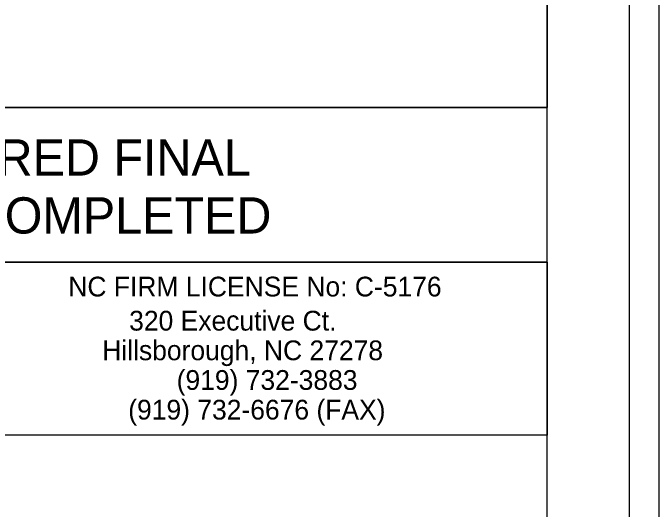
# Model space of a CAD drawing. Extents: x 3025871 to 3026431, y 707165 to 707825.
# Drawn here: x 3026259.92 to 3026274.62, y 707528.52 to 707539.82 of the extents above; entities that cross this region are included whole.
import ezdxf

# ---------------------------------------------------------------- set-up
doc = ezdxf.new("R2010")
doc.units = 0
for name, color, linetype in [('Old_Level_19', 7, 'Continuous'), ('Old_Level_39', 7, 'Continuous'), ('Sheet Cutting Line CELL', 7, 'Continuous'), ('Typical Terminator CELL', 7, 'Continuous'), ('Typical Text ID Circle CELL', 7, 'Continuous')]:
    doc.layers.add(name, color=color, linetype=linetype)

msp = doc.modelspace()

# ---------------------------------------------------------------- linework, layer by layer
at = {"layer": 'Old_Level_19'}
for p, q in [((3026242.065, 707537.671), (3026272.071, 707537.671)), ((3026272.071, 707537.669), (3026272.071, 707534.144)), ((3026272.071, 707534.146), (3026242.065, 707534.146))]:
    msp.add_line(p, q, dxfattribs=at)
at = {"layer": 'Old_Level_39'}
msp.add_lwpolyline([(3026273.948, 707558.686), (3026023.973, 707558.686), (3026023.973, 707400.421), (3026273.948, 707400.421)], close=True, dxfattribs=at)
at = {"layer": 'Sheet Cutting Line CELL'}
for points in [[(3026272.073, 707558.304), (3026047.073, 707558.304), (3026047.073, 707400.804), (3026272.073, 707400.804)], [(3026257.073, 707554.546), (3026272.073, 707554.546), (3026272.073, 707537.671), (3026257.073, 707537.671)]]:
    msp.add_lwpolyline(points, close=True, dxfattribs=at)
at = {"layer": 'Typical Terminator CELL'}
msp.add_lwpolyline([(3026274.623, 707562.054), (3026022.023, 707562.054), (3026022.023, 707397.054), (3026274.623, 707397.054)], close=True, dxfattribs=at)
at = {"layer": 'Typical Text ID Circle CELL'}
msp.add_lwpolyline([(3026242.065, 707534.146), (3026272.074, 707534.146), (3026272.074, 707530.208), (3026242.065, 707530.208)], close=True, dxfattribs=at)

# ---------------------------------------------------------------- texts
at = {"layer": 'Old_Level_19'}
for s, p in [('DOCUMENT NOT CONSIDERED FINAL', (3026245.226, 707536.119)), ('UNLESS ALL SIGNATURES COMPLETED', (3026244.465, 707534.799))]:
    msp.add_text(s, height=0.825, rotation=360, dxfattribs=at).set_placement(p)
at = {"layer": 'Typical Text ID Circle CELL'}
for s, p in [('NC FIRM LICENSE No: C-5176', (3026261.177, 707533.366)), ('320 Executive Ct.', (3026262.562, 707532.589)), ('Hillsborough, NC 27278', (3026261.949, 707531.914)), ('(919) 732-3883', (3026263.643, 707531.239)), ('(919) 732-6676 (FAX)', (3026262.541, 707530.563))]:
    msp.add_text(s, height=0.45013, rotation=360, dxfattribs=at).set_placement(p)

doc.saveas('drawing.dxf')
